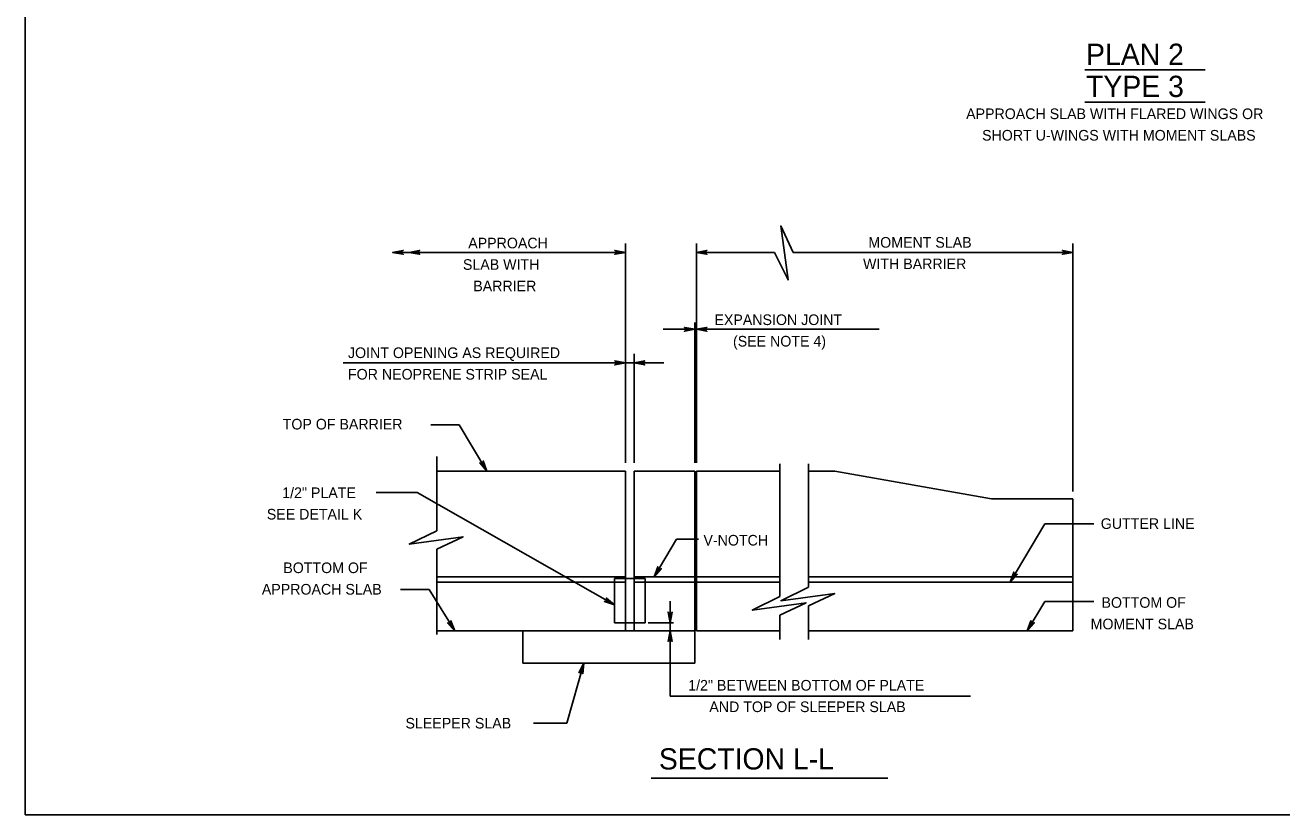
# Model space of a CAD drawing. Extents: x 636530 to 644067, y 294168 to 299122.
# Drawn here: x 639046.8 to 639402.1, y 295965.5 to 296188.7 of the extents above; entities that cross this region are included whole.
import ezdxf

# ---------------------------------------------------------------- set-up
doc = ezdxf.new("R2010")
doc.units = 0
doc.layers.add('1', color=7, linetype='Continuous')

msp = doc.modelspace()

# ---------------------------------------------------------------- linework, layer by layer
at = {"layer": '1'}
for p, q in [((639046.78, 296529.48), (639046.78, 295965.48)), ((639346.4, 296176.1), (639380.36, 296176.1)), ((639346.4, 296166.92), (639380.36, 296166.92)), ((639216.47, 296065.02), (639216.47, 296127.02)), ((639236.54, 296065.02), (639236.54, 296127.02)), ((639343.02, 296056.93), (639343.02, 296127.02)), ((639150.68, 296124.49), (639216.47, 296124.49)), ((639236.54, 296124.49), (639258.68, 296124.49)), ((639263.95, 296124.49), (639343.02, 296124.49)), ((639227.15, 296102.73), (639288.25, 296102.73)), ((639236.16, 296065.02), (639236.16, 296104.68)), ((639218.99, 296065.02), (639218.99, 296095.77)), ((639136.66, 296093.23), (639227.36, 296093.23)), ((639161.45, 296075.77), (639169.52, 296075.77)), ((639177.33, 296062.67), (639169.52, 296075.77)), ((639163.16, 296066.76), (639163.16, 296045.81)), ((639163.16, 296062.67), (639216.47, 296062.67)), ((639216.47, 296032.27), (639216.47, 296062.67)), ((639218.99, 296032.27), (639218.99, 296062.67)), ((639218.99, 296062.67), (639236.16, 296062.67)), ((639236.16, 296008.37), (639236.16, 296062.67)), ((639236.54, 296017.51), (639236.54, 296062.67)), ((639236.54, 296062.67), (639260.12, 296062.67)), ((639260.12, 296064.72), (639260.12, 296027.18)), ((639268.22, 296064.72), (639268.22, 296029.8)), ((639268.23, 296062.67), (639275.7, 296062.67)), ((639275.7, 296062.67), (639320, 296054.86)), ((639157.62, 296056.57), (639146.04, 296056.57)), ((639213.43, 296024.82), (639157.62, 296056.57)), ((639320, 296054.86), (639343.02, 296054.86)), ((639343.02, 296054.86), (639343.02, 296017.51)), ((639325.23, 296031.24), (639335.05, 296047.71)), ((639335.05, 296047.71), (639348.89, 296047.71)), ((639224.6, 296032.76), (639230.93, 296043.38)), ((639230.93, 296043.38), (639237.12, 296043.38)), ((639163.16, 296040.54), (639163.16, 296016.44)), ((639163.16, 296032.76), (639216.47, 296032.76)), ((639163.16, 296031.24), (639216.47, 296031.24)), ((639213.43, 296019.8), (639213.43, 296032.27)), ((639213.43, 296032.27), (639222.04, 296032.27)), ((639216.47, 296017.51), (639216.47, 296032.27)), ((639218.99, 296032.76), (639236.16, 296032.76)), ((639218.99, 296017.51), (639218.99, 296032.27)), ((639218.99, 296031.24), (639260.12, 296031.24)), ((639222.04, 296019.8), (639222.04, 296032.27)), ((639236.54, 296032.76), (639260.12, 296032.76)), ((639268.22, 296032.76), (639343.02, 296032.76)), ((639268.22, 296031.24), (639343.02, 296031.24)), ((639152.88, 296029.16), (639160.96, 296029.16)), ((639160.96, 296029.16), (639168.28, 296017.51)), ((639229.12, 295998.99), (639229.12, 296025.92)), ((639268.22, 296024.53), (639268.22, 296015.07)), ((639330.1, 296017.51), (639335.05, 296025.81)), ((639335.05, 296025.81), (639348.89, 296025.81)), ((639213.43, 296019.8), (639222.04, 296019.8)), ((639222.92, 296019.8), (639230.11, 296019.8)), ((639260.12, 296021.9), (639260.12, 296015.07)), ((639163.16, 296017.51), (639213.43, 296017.51)), ((639187.51, 296008.37), (639187.51, 296017.51)), ((639213.43, 296017.51), (639222.04, 296017.51)), ((639222.04, 296017.51), (639236.16, 296017.51)), ((639236.54, 296017.51), (639260.12, 296017.51)), ((639268.22, 296017.51), (639343.02, 296017.51)), ((639187.51, 296008.37), (639236.16, 296008.37)), ((639204.71, 296008.37), (639199.95, 295991.41)), ((639314.07, 295998.99), (639229.12, 295998.99)), ((639199.95, 295991.41), (639190.52, 295991.41)), ((639223.78, 295975.89), (639290.68, 295975.89)), ((639046.78, 295965.48), (639832.78, 295965.48))]:
    msp.add_line(p, q, dxfattribs=at)
for points in [[(639258.68, 296124.49), (639262.48, 296116.71), (639260.41, 296131.94), (639263.95, 296124.49)], [(639150.68, 296124.49), (639153.66, 296125.05), (639153.54, 296124.97), (639153.43, 296124.89), (639153.37, 296124.79), (639153.31, 296124.69), (639153.29, 296124.59), (639153.28, 296124.49), (639153.29, 296124.39), (639153.31, 296124.29), (639153.37, 296124.19), (639153.43, 296124.09), (639153.54, 296124.01), (639153.66, 296123.93), (639150.68, 296124.49), (639153.54, 296124.01), (639153.43, 296124.09), (639150.68, 296124.49), (639153.37, 296124.19), (639153.31, 296124.29), (639150.68, 296124.49), (639153.29, 296124.39), (639153.28, 296124.49), (639150.68, 296124.49), (639153.29, 296124.59), (639153.31, 296124.69), (639150.68, 296124.49), (639153.37, 296124.79), (639153.43, 296124.89), (639150.68, 296124.49), (639153.54, 296124.97)], [(639155.36, 296124.49), (639158.34, 296125.05), (639158.22, 296124.97), (639158.11, 296124.89), (639158.05, 296124.79), (639157.99, 296124.69), (639157.97, 296124.59), (639157.96, 296124.49), (639157.97, 296124.39), (639157.99, 296124.29), (639158.05, 296124.19), (639158.11, 296124.09), (639158.22, 296124.01), (639158.34, 296123.93), (639155.36, 296124.49), (639158.22, 296124.01), (639158.11, 296124.09), (639155.36, 296124.49), (639158.05, 296124.19), (639157.99, 296124.29), (639155.36, 296124.49), (639157.97, 296124.39), (639157.96, 296124.49), (639155.36, 296124.49), (639157.97, 296124.59), (639157.99, 296124.69), (639155.36, 296124.49), (639158.05, 296124.79), (639158.11, 296124.89), (639155.36, 296124.49), (639158.22, 296124.97)], [(639216.47, 296124.49), (639213.49, 296123.93), (639213.61, 296124.01), (639213.72, 296124.09), (639213.78, 296124.19), (639213.84, 296124.29), (639213.86, 296124.39), (639213.87, 296124.49), (639213.86, 296124.59), (639213.84, 296124.69), (639213.78, 296124.79), (639213.72, 296124.89), (639213.61, 296124.97), (639213.49, 296125.05), (639216.47, 296124.49), (639213.61, 296124.97), (639213.72, 296124.89), (639216.47, 296124.49), (639213.78, 296124.79), (639213.84, 296124.69), (639216.47, 296124.49), (639213.86, 296124.59), (639213.87, 296124.49), (639216.47, 296124.49), (639213.86, 296124.39), (639213.84, 296124.29), (639216.47, 296124.49), (639213.78, 296124.19), (639213.72, 296124.09), (639216.47, 296124.49), (639213.61, 296124.01)], [(639236.54, 296124.49), (639239.53, 296125.05), (639239.41, 296124.97), (639239.3, 296124.89), (639239.24, 296124.79), (639239.18, 296124.69), (639239.16, 296124.59), (639239.14, 296124.49), (639239.16, 296124.39), (639239.18, 296124.29), (639239.24, 296124.19), (639239.3, 296124.09), (639239.41, 296124.01), (639239.53, 296123.93), (639236.54, 296124.49), (639239.41, 296124.01), (639239.3, 296124.09), (639236.54, 296124.49), (639239.24, 296124.19), (639239.18, 296124.29), (639236.54, 296124.49), (639239.16, 296124.39), (639239.14, 296124.49), (639236.54, 296124.49), (639239.16, 296124.59), (639239.18, 296124.69), (639236.54, 296124.49), (639239.24, 296124.79), (639239.3, 296124.89), (639236.54, 296124.49), (639239.41, 296124.97)], [(639343.02, 296124.49), (639340.04, 296123.93), (639340.16, 296124.01), (639340.27, 296124.09), (639340.33, 296124.19), (639340.39, 296124.29), (639340.41, 296124.39), (639340.42, 296124.49), (639340.41, 296124.59), (639340.39, 296124.69), (639340.33, 296124.79), (639340.27, 296124.89), (639340.16, 296124.97), (639340.04, 296125.05), (639343.02, 296124.49), (639340.16, 296124.97), (639340.27, 296124.89), (639343.02, 296124.49), (639340.33, 296124.79), (639340.39, 296124.69), (639343.02, 296124.49), (639340.41, 296124.59), (639340.42, 296124.49), (639343.02, 296124.49), (639340.41, 296124.39), (639340.39, 296124.29), (639343.02, 296124.49), (639340.33, 296124.19), (639340.27, 296124.09), (639343.02, 296124.49), (639340.16, 296124.01)], [(639236.16, 296102.73), (639233.18, 296102.17), (639233.29, 296102.25), (639233.41, 296102.33), (639233.47, 296102.43), (639233.53, 296102.53), (639233.55, 296102.63), (639233.56, 296102.73), (639233.55, 296102.83), (639233.53, 296102.93), (639233.47, 296103.03), (639233.41, 296103.13), (639233.29, 296103.21), (639233.18, 296103.29), (639236.16, 296102.73), (639233.29, 296103.21), (639233.41, 296103.13), (639236.16, 296102.73), (639233.47, 296103.03), (639233.53, 296102.93), (639236.16, 296102.73), (639233.55, 296102.83), (639233.56, 296102.73), (639236.16, 296102.73), (639233.55, 296102.63), (639233.53, 296102.53), (639236.16, 296102.73), (639233.47, 296102.43), (639233.41, 296102.33), (639236.16, 296102.73), (639233.29, 296102.25)], [(639236.54, 296102.73), (639239.53, 296103.29), (639239.41, 296103.21), (639239.3, 296103.13), (639239.24, 296103.03), (639239.18, 296102.93), (639239.16, 296102.83), (639239.14, 296102.73), (639239.16, 296102.63), (639239.18, 296102.53), (639239.24, 296102.43), (639239.3, 296102.33), (639239.41, 296102.25), (639239.53, 296102.17), (639236.54, 296102.73), (639239.41, 296102.25), (639239.3, 296102.33), (639236.54, 296102.73), (639239.24, 296102.43), (639239.18, 296102.53), (639236.54, 296102.73), (639239.16, 296102.63), (639239.14, 296102.73), (639236.54, 296102.73), (639239.16, 296102.83), (639239.18, 296102.93), (639236.54, 296102.73), (639239.24, 296103.03), (639239.3, 296103.13), (639236.54, 296102.73), (639239.41, 296103.21)], [(639216.47, 296093.23), (639213.49, 296092.67), (639213.72, 296092.83), (639213.84, 296093.03), (639213.87, 296093.23), (639213.84, 296093.43), (639213.72, 296093.63), (639213.49, 296093.79), (639216.47, 296093.23), (639213.72, 296093.63), (639213.84, 296093.43), (639216.47, 296093.23), (639213.87, 296093.23), (639213.84, 296093.03), (639216.47, 296093.23), (639213.72, 296092.83)], [(639218.99, 296093.23), (639221.97, 296093.79), (639221.74, 296093.63), (639221.62, 296093.43), (639221.59, 296093.23), (639221.62, 296093.03), (639221.74, 296092.83), (639221.97, 296092.67), (639218.99, 296093.23), (639221.74, 296092.83), (639221.62, 296093.03), (639218.99, 296093.23), (639221.59, 296093.23), (639221.62, 296093.43), (639218.99, 296093.23), (639221.74, 296093.63)], [(639177.33, 296062.67), (639175.32, 296064.95), (639175.45, 296064.89), (639175.58, 296064.83), (639175.69, 296064.83), (639175.81, 296064.83), (639175.9, 296064.87), (639176, 296064.9), (639176.07, 296064.97), (639176.15, 296065.04), (639176.21, 296065.14), (639176.26, 296065.24), (639176.27, 296065.38), (639176.28, 296065.52), (639177.33, 296062.67), (639176.27, 296065.38), (639176.26, 296065.24), (639177.33, 296062.67), (639176.21, 296065.14), (639176.15, 296065.04), (639177.33, 296062.67), (639176.07, 296064.97), (639176, 296064.9), (639177.33, 296062.67), (639175.9, 296064.87), (639175.81, 296064.83), (639177.33, 296062.67), (639175.69, 296064.83), (639175.58, 296064.83), (639177.33, 296062.67), (639175.45, 296064.89)], [(639163.16, 296045.81), (639155.38, 296042.01), (639170.61, 296044.08), (639163.16, 296040.54)], [(639224.6, 296032.76), (639225.65, 296035.61), (639225.66, 296035.47), (639225.67, 296035.33), (639225.73, 296035.23), (639225.78, 296035.13), (639225.86, 296035.06), (639225.93, 296035), (639226.03, 296034.96), (639226.12, 296034.92), (639226.24, 296034.92), (639226.36, 296034.92), (639226.48, 296034.98), (639226.61, 296035.04), (639224.6, 296032.76), (639226.48, 296034.98), (639226.36, 296034.92), (639224.6, 296032.76), (639226.24, 296034.92), (639226.12, 296034.92), (639224.6, 296032.76), (639226.03, 296034.96), (639225.93, 296035), (639224.6, 296032.76), (639225.86, 296035.06), (639225.78, 296035.13), (639224.6, 296032.76), (639225.73, 296035.23), (639225.67, 296035.33), (639224.6, 296032.76), (639225.66, 296035.47)], [(639325.23, 296031.24), (639326.28, 296034.09), (639326.29, 296033.95), (639326.3, 296033.81), (639326.35, 296033.71), (639326.41, 296033.6), (639326.49, 296033.54), (639326.56, 296033.47), (639326.66, 296033.44), (639326.75, 296033.4), (639326.87, 296033.4), (639326.98, 296033.4), (639327.11, 296033.46), (639327.24, 296033.51), (639325.23, 296031.24), (639327.11, 296033.46), (639326.98, 296033.4), (639325.23, 296031.24), (639326.87, 296033.4), (639326.75, 296033.4), (639325.23, 296031.24), (639326.66, 296033.44), (639326.56, 296033.47), (639325.23, 296031.24), (639326.49, 296033.54), (639326.41, 296033.6), (639325.23, 296031.24), (639326.35, 296033.71), (639326.3, 296033.81), (639325.23, 296031.24), (639326.29, 296033.95)], [(639213.43, 296024.82), (639210.56, 296025.81), (639210.7, 296025.82), (639210.84, 296025.83), (639210.94, 296025.89), (639211.04, 296025.95), (639211.1, 296026.03), (639211.17, 296026.1), (639211.2, 296026.2), (639211.23, 296026.3), (639211.23, 296026.41), (639211.23, 296026.53), (639211.17, 296026.65), (639211.11, 296026.78), (639213.43, 296024.82), (639211.17, 296026.65), (639211.23, 296026.53), (639213.43, 296024.82), (639211.23, 296026.41), (639211.23, 296026.3), (639213.43, 296024.82), (639211.2, 296026.2), (639211.17, 296026.1), (639213.43, 296024.82), (639211.1, 296026.03), (639211.04, 296025.95), (639213.43, 296024.82), (639210.94, 296025.89), (639210.84, 296025.83), (639213.43, 296024.82), (639210.7, 296025.82)], [(639260.12, 296027.18), (639252.34, 296023.37), (639267.56, 296025.44), (639260.12, 296021.9)], [(639268.22, 296029.8), (639260.44, 296026), (639275.67, 296028.07), (639268.22, 296024.53)], [(639168.28, 296017.51), (639166.21, 296019.74), (639166.34, 296019.69), (639166.47, 296019.63), (639166.59, 296019.63), (639166.7, 296019.64), (639166.8, 296019.68), (639166.89, 296019.72), (639166.97, 296019.78), (639167.04, 296019.85), (639167.1, 296019.95), (639167.15, 296020.06), (639167.16, 296020.2), (639167.16, 296020.34), (639168.28, 296017.51), (639167.16, 296020.2), (639167.15, 296020.06), (639168.28, 296017.51), (639167.1, 296019.95), (639167.04, 296019.85), (639168.28, 296017.51), (639166.97, 296019.78), (639166.89, 296019.72), (639168.28, 296017.51), (639166.8, 296019.68), (639166.7, 296019.64), (639168.28, 296017.51), (639166.59, 296019.63), (639166.47, 296019.63), (639168.28, 296017.51), (639166.34, 296019.69)], [(639229.12, 296019.8), (639228.56, 296022.78), (639228.64, 296022.67), (639228.72, 296022.55), (639228.82, 296022.49), (639228.92, 296022.43), (639229.02, 296022.42), (639229.12, 296022.4), (639229.22, 296022.42), (639229.32, 296022.43), (639229.42, 296022.49), (639229.52, 296022.55), (639229.6, 296022.67), (639229.68, 296022.78), (639229.12, 296019.8), (639229.6, 296022.67), (639229.52, 296022.55), (639229.12, 296019.8), (639229.42, 296022.49), (639229.32, 296022.43), (639229.12, 296019.8), (639229.22, 296022.42), (639229.12, 296022.4), (639229.12, 296019.8), (639229.02, 296022.42), (639228.92, 296022.43), (639229.12, 296019.8), (639228.82, 296022.49), (639228.72, 296022.55), (639229.12, 296019.8), (639228.64, 296022.67)], [(639330.1, 296017.51), (639331.15, 296020.36), (639331.16, 296020.22), (639331.17, 296020.08), (639331.22, 296019.98), (639331.28, 296019.88), (639331.36, 296019.81), (639331.43, 296019.75), (639331.53, 296019.71), (639331.62, 296019.67), (639331.74, 296019.67), (639331.86, 296019.67), (639331.98, 296019.73), (639332.11, 296019.79), (639330.1, 296017.51), (639331.98, 296019.73), (639331.86, 296019.67), (639330.1, 296017.51), (639331.74, 296019.67), (639331.62, 296019.67), (639330.1, 296017.51), (639331.53, 296019.71), (639331.43, 296019.75), (639330.1, 296017.51), (639331.36, 296019.81), (639331.28, 296019.88), (639330.1, 296017.51), (639331.22, 296019.98), (639331.17, 296020.08), (639330.1, 296017.51), (639331.16, 296020.22)], [(639229.12, 296017.51), (639229.68, 296014.53), (639229.6, 296014.65), (639229.52, 296014.76), (639229.42, 296014.82), (639229.32, 296014.88), (639229.22, 296014.9), (639229.12, 296014.91), (639229.02, 296014.9), (639228.92, 296014.88), (639228.82, 296014.82), (639228.72, 296014.76), (639228.64, 296014.65), (639228.56, 296014.53), (639229.12, 296017.51), (639228.64, 296014.65), (639228.72, 296014.76), (639229.12, 296017.51), (639228.82, 296014.82), (639228.92, 296014.88), (639229.12, 296017.51), (639229.02, 296014.9), (639229.12, 296014.91), (639229.12, 296017.51), (639229.22, 296014.9), (639229.32, 296014.88), (639229.12, 296017.51), (639229.42, 296014.82), (639229.52, 296014.76), (639229.12, 296017.51), (639229.6, 296014.65)], [(639204.71, 296008.37), (639204.44, 296005.35), (639204.39, 296005.48), (639204.35, 296005.61), (639204.27, 296005.7), (639204.19, 296005.78), (639204.1, 296005.82), (639204, 296005.87), (639203.9, 296005.88), (639203.8, 296005.89), (639203.69, 296005.86), (639203.58, 296005.83), (639203.47, 296005.74), (639203.36, 296005.65), (639204.71, 296008.37), (639203.47, 296005.74), (639203.58, 296005.83), (639204.71, 296008.37), (639203.69, 296005.86), (639203.8, 296005.89), (639204.71, 296008.37), (639203.9, 296005.88), (639204, 296005.87), (639204.71, 296008.37), (639204.1, 296005.82), (639204.19, 296005.78), (639204.71, 296008.37), (639204.27, 296005.7), (639204.35, 296005.61), (639204.71, 296008.37), (639204.39, 296005.48)]]:
    msp.add_lwpolyline(points, dxfattribs=at)

# ---------------------------------------------------------------- texts
for s, height, p in [('PLAN 2', 6, (639346.72, 296177.48)), ('TYPE 3', 6, (639346.72, 296168.41)), ('APPROACH SLAB WITH FLARED WINGS OR', 3, (639312.81, 296162.16)), ('SHORT U-WINGS WITH MOMENT SLABS', 3, (639317.32, 296156.09)), ('APPROACH', 3, (639172.05, 296125.62)), ('MOMENT SLAB', 3, (639285.17, 296125.81)), ('SLAB WITH', 3, (639170.55, 296119.55)), ('WITH BARRIER', 3, (639283.67, 296119.74)), ('BARRIER', 3, (639173.47, 296113.48)), ('EXPANSION JOINT', 3, (639241.65, 296103.94)), ('(SEE NOTE 4)', 3, (639246.9, 296097.87)), ('JOINT OPENING AS REQUIRED', 3, (639138.05, 296094.61)), ('FOR NEOPRENE STRIP SEAL', 3, (639138.05, 296088.53)), ('TOP OF BARRIER', 3, (639119.6, 296074.42)), ('1/2" PLATE', 3, (639119.47, 296055.04)), ('SEE DETAIL K', 3, (639115.1, 296048.97)), ('GUTTER LINE', 3, (639350.87, 296046.31)), ('V-NOTCH', 3, (639238.55, 296041.61)), ('BOTTOM OF', 3, (639119.77, 296033.82)), ('APPROACH SLAB', 3, (639113.7, 296027.75)), ('BOTTOM OF', 3, (639351.08, 296024.01)), ('MOMENT SLAB', 3, (639348.01, 296017.94)), ('1/2" BETWEEN BOTTOM OF PLATE', 3, (639234.25, 296000.61)), ('AND TOP OF SLEEPER SLAB', 3, (639240.21, 295994.53)), ('SLEEPER SLAB', 3, (639154.31, 295989.89)), ('SECTION L-L', 6, (639225.95, 295978.3))]:
    msp.add_text(s, height=height, dxfattribs=at).set_placement(p)

doc.saveas('drawing.dxf')
